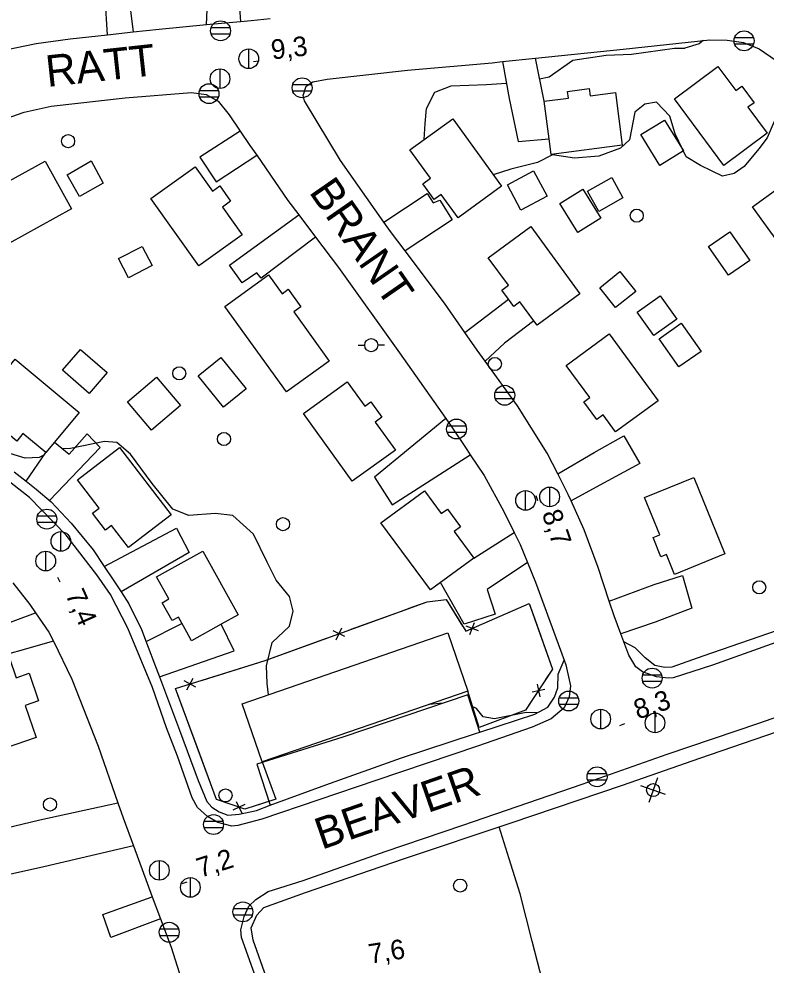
# Model space of a CAD drawing. Extents: x 646142 to 649934, y 5874075 to 5876351.
# Drawn here: x 647024.5 to 647138.5, y 5874542.2 to 5874686.7 of the extents above; entities that cross this region are included whole.
import ezdxf

# ---------------------------------------------------------------- set-up
doc = ezdxf.new("R2010")
doc.units = 0
for name, color, linetype in [('Niveau 1', 7, 'Continuous'), ('Niveau 15', 7, 'Continuous'), ('Niveau 19', 7, 'Continuous'), ('Niveau 2', 7, 'Continuous'), ('Niveau 21', 7, 'Continuous'), ('Niveau 22', 7, 'Continuous'), ('Niveau 3', 7, 'Continuous'), ('Niveau 31', 7, 'Continuous'), ('Niveau 36', 7, 'Continuous'), ('Niveau 37', 7, 'Continuous'), ('Niveau 52', 7, 'Continuous')]:
    doc.layers.add(name, color=color, linetype=linetype)

msp = doc.modelspace()

# ---------------------------------------------------------------- linework, layer by layer
at = {"layer": 'Niveau 1'}
for points in [[(647103.95, 5874677.5), (647105.41, 5874677.83), (647109.03, 5874680.39), (647114.12, 5874681.15), (647117.99, 5874681.29), (647124.52, 5874682.22), (647124.52, 5874682.22), (647126.14, 5874682.19)], [(647128.91, 5874683.35), (647128.31, 5874682.87), (647126.14, 5874682.19)], [(647086.31, 5874668.23), (647086.46, 5874670.7), (647086.68, 5874673), (647087.98, 5874675.49), (647090.45, 5874676.45), (647095.83, 5874676.65), (647098.89, 5874676.84)], [(647144.51, 5874674.55), (647142.39, 5874673.45), (647139.75, 5874671.02), (647138.71, 5874668.52), (647137.41, 5874666.81), (647135.2, 5874664.13), (647133.66, 5874663.04), (647131.85, 5874662.68), (647128.49, 5874664.29), (647126.33, 5874665.6), (647124.63, 5874669.12), (647123.84, 5874671.8), (647121.78, 5874673.94), (647119.99, 5874673.67), (647118.47, 5874672.41), (647117.69, 5874668.21), (647116.29, 5874666.93), (647112.97, 5874665.73), (647109.29, 5874665.43), (647105.94, 5874665.92), (647103.61, 5874664.74), (647099.57, 5874663.72), (647096.86, 5874662.86)]]:
    msp.add_lwpolyline(points, dxfattribs=at)
at = {"layer": 'Niveau 19'}
for points in [[(647038.01, 5874684.21), (647037.65, 5874690.03), (647037.21, 5874693.96), (647038.38, 5874695.22), (647039.64, 5874695.26), (647040.58, 5874695.28), (647041.17, 5874690.89), (647041.92, 5874684.62)], [(647053.1, 5874685.74), (647053.29, 5874690.55), (647053.33, 5874694.29), (647057.73, 5874694.41), (647058.28, 5874686.24)], [(647098.28, 5874680.14), (647099.32, 5874674.5), (647100.67, 5874667.95), (647105.39, 5874668.35)], [(647104.65, 5874674.1), (647103.3, 5874680.66)], [(647058.25, 5874669.55), (647052.08, 5874665.54), (647054.6, 5874661.77), (647060.77, 5874665.87)], [(647080.19, 5874655.63), (647086.79, 5874660.01), (647087.72, 5874658.57), (647088.73, 5874659), (647090.6, 5874656), (647083.42, 5874651.24)], [(647069.73, 5874653.36), (647061.43, 5874647.08), (647060.81, 5874647.89), (647058.53, 5874646.38), (647056.59, 5874649.06), (647067.18, 5874656.76)], [(647092.53, 5874638.8), (647097.01, 5874642.2), (647099.21, 5874643.86)], [(647103.07, 5874640.57), (647098.6, 5874637.18), (647095.65, 5874634.39)], [(647089.63, 5874625.64), (647078.76, 5874616.69), (647081.43, 5874612.47), (647093.36, 5874620.13)], [(647029.88, 5874622.02), (647032.12, 5874620.21), (647034.88, 5874623.29), (647036.88, 5874621.23), (647029.13, 5874613.12)], [(647106.72, 5874617.19), (647112.26, 5874620.45), (647116.8, 5874623.03), (647119.24, 5874618.79), (647113.13, 5874615.5), (647108.75, 5874613.09)], [(647025.56, 5874616.07), (647028.57, 5874620.45)], [(647037.48, 5874603.08), (647048.52, 5874608.89), (647050.45, 5874605.18), (647040.07, 5874599.17)], [(647093.9, 5874604.32), (647100.08, 5874608.24)], [(647102.09, 5874603.67), (647095.93, 5874599.54), (647097.17, 5874595.79), (647092.42, 5874594.23), (647088.83, 5874600.59)], [(647114.59, 5874597.74), (647121.46, 5874600.29), (647125.76, 5874601.69), (647127.21, 5874596.67), (647121.59, 5874594.57), (647116.36, 5874592.76)], [(647029.73, 5874591.67), (647018.25, 5874588.39), (647016.99, 5874592.27), (647027.02, 5874596)], [(647043.87, 5874591.62), (647049.36, 5874594.34)], [(647045.91, 5874586.2), (647057.33, 5874590.17), (647055.36, 5874594.26)], [(647094.85, 5874577.77), (647092.99, 5874583.47), (647073.94, 5874577.01), (647060.8, 5874572.9), (647062.84, 5874566.6)], [(647104.78, 5874538.16), (647102.81, 5874545.84), (647100.98, 5874553.1), (647099.33, 5874558.42), (647097.79, 5874563.3)], [(647046.08, 5874549.25), (647038.52, 5874546.41), (647037.3, 5874549.94), (647044.83, 5874552.63)]]:
    msp.add_lwpolyline(points, dxfattribs=at)
at = {"layer": 'Niveau 2'}
for points in [[(647028.29, 5874620.04), (647027.54, 5874619.68), (647025.43, 5874619.59), (647023.07, 5874620.3), (647016.58, 5874624.71), (647015.81, 5874625.98), (647016.28, 5874627.85), (647017.85, 5874631.06), (647017.77, 5874631.18)], [(647062.56, 5874583.46), (647062.39, 5874585.21), (647062.25, 5874587.9), (647063.14, 5874591.46), (647065.78, 5874593.95), (647066.32, 5874596.24), (647065.75, 5874598.47), (647063.74, 5874600.98), (647062.35, 5874603.72), (647060.29, 5874607.99), (647057.13, 5874610.85), (647054.44, 5874611.17), (647050.42, 5874610.83), (647047.97, 5874611.82), (647044.82, 5874615.74), (647041.5, 5874620.23), (647039.44, 5874621.97), (647037.54, 5874622.14), (647032.35, 5874621.09), (647031.13, 5874621.01)], [(647089.23, 5874582.19), (647087.06, 5874582)], [(647103.55, 5874580.69), (647101.91, 5874580.74), (647097.06, 5874579.79), (647095.32, 5874580.09), (647094.31, 5874581.4), (647093.55, 5874581.75)]]:
    msp.add_lwpolyline(points, dxfattribs=at)
at = {"layer": 'Niveau 21'}
for points in [[(647062.84, 5874686.68), (647059.93, 5874686.4), (647058.28, 5874686.24), (647053.1, 5874685.74), (647045.88, 5874685.04), (647041.92, 5874684.62), (647038.01, 5874684.21), (647032.29, 5874683.6), (647027.12, 5874682.84), (647022.44, 5874681.88)], [(647110.73, 5874608.65), (647108.75, 5874613.09), (647108.31, 5874614.06), (647106.72, 5874617.19), (647105.12, 5874620.35), (647100.58, 5874627.58), (647095.65, 5874634.39), (647094.42, 5874636.08), (647092.53, 5874638.8), (647089.42, 5874643.28), (647083.42, 5874651.24), (647081.2, 5874654.19), (647080.19, 5874655.63), (647073.58, 5874665.03), (647068.06, 5874674.17), (647067.88, 5874674.97), (647068.34, 5874676.41), (647069.33, 5874677.07), (647071.5, 5874677.48), (647083.81, 5874678.82), (647096.71, 5874679.97), (647098.28, 5874680.14), (647103.3, 5874680.66), (647116.72, 5874682.05), (647129.93, 5874683.46), (647132.6, 5874683.44), (647135.06, 5874683.05), (647137.46, 5874682.08), (647140.04, 5874680.3)], [(647020.42, 5874670.75), (647025.28, 5874672.42), (647029.39, 5874673.34), (647040.67, 5874674.6), (647050.83, 5874675.41), (647053.06, 5874675.12), (647054.89, 5874674.1), (647056.57, 5874672.02), (647058.25, 5874669.55)], [(647058.25, 5874669.55), (647059.74, 5874667.36), (647060.77, 5874665.87), (647065.54, 5874658.95), (647067.2, 5874656.75), (647069.73, 5874653.36), (647073.24, 5874648.7), (647082.56, 5874635.66), (647089.63, 5874625.64), (647090.44, 5874624.49), (647092.82, 5874620.94), (647093.36, 5874620.13), (647095.47, 5874616.95), (647098.48, 5874611.47), (647100.08, 5874608.24), (647100.99, 5874606.41), (647102.09, 5874603.67), (647103.32, 5874600.64), (647107.69, 5874588.78), (647107.96, 5874588.04), (647108.69, 5874584.82), (647108.48, 5874583.17), (647107.69, 5874581.47), (647105.74, 5874579.79), (647102.82, 5874578.5), (647094.46, 5874575.6), (647078.97, 5874570.36), (647061.55, 5874564.49), (647057.91, 5874563.49), (647056.99, 5874563.42), (647054.85, 5874563.95), (647053.26, 5874564.87), (647051.75, 5874566.27), (647050.93, 5874567.73), (647048.66, 5874574.1), (647047.02, 5874578.42)], [(647047.02, 5874578.42), (647044.88, 5874584.57), (647041.11, 5874593.63), (647038.47, 5874598.8), (647036.36, 5874601.8), (647031.67, 5874607.86), (647026.08, 5874613.61), (647022.1, 5874616.68)], [(647145.56, 5874593.42), (647130.35, 5874587.97), (647124.35, 5874586.08), (647123.55, 5874586.02), (647121.79, 5874586.23), (647119.64, 5874586.99), (647118.65, 5874587.72), (647117.57, 5874589.51), (647116.82, 5874591.53), (647116.36, 5874592.76), (647115.33, 5874595.52), (647114.59, 5874597.74), (647112.87, 5874602.92), (647110.73, 5874608.65)], [(647023.56, 5874600.56), (647026.15, 5874597.26), (647027.02, 5874596), (647029.06, 5874593.04), (647029.73, 5874591.67), (647032.57, 5874585.83), (647036.55, 5874575.62), (647039.56, 5874566.98), (647040.36, 5874564.69), (647041.95, 5874560.4), (647044.83, 5874552.63), (647046.08, 5874549.25), (647047.69, 5874544.91), (647051.75, 5874532.21)], [(647061.91, 5874536.73), (647058.44, 5874546.4), (647058.34, 5874547.56), (647058.87, 5874549.6), (647059.56, 5874551.17), (647060.63, 5874552.2), (647062.51, 5874553.41), (647067.84, 5874555.13), (647080.38, 5874559.54), (647092.25, 5874563.55), (647110.44, 5874569.83), (647123.41, 5874574.39), (647137.41, 5874579.16), (647147.9, 5874582.81)]]:
    msp.add_lwpolyline(points, dxfattribs=at)
at = {"layer": 'Niveau 22'}
for points in [[(647182.64, 5874625.85), (647184.67, 5874623.68), (647186.21, 5874621.82), (647186.67, 5874620.45), (647186.71, 5874618.59), (647186.14, 5874617.14), (647184.99, 5874615.65), (647181.76, 5874612.59), (647175.89, 5874608.02), (647170.26, 5874604.65), (647165.87, 5874602.5), (647164.24, 5874601.71), (647161.97, 5874600.92), (647153.2, 5874597.89), (647141.71, 5874593.81), (647128.85, 5874589.38), (647124.12, 5874587.71), (647123.08, 5874587.62), (647121.54, 5874587.96), (647120.05, 5874589.13), (647118.54, 5874590.64), (647116.82, 5874591.53)], [(647023.76, 5874617.49), (647025.56, 5874616.07), (647027.12, 5874614.84), (647029.38, 5874612.91), (647032.44, 5874609.65), (647035.8, 5874605.59), (647037.48, 5874603.08), (647038.85, 5874601.04), (647040.07, 5874599.17), (647041.25, 5874597.37), (647043.2, 5874593.43), (647044.2, 5874590.74), (647045.15, 5874588.2), (647045.91, 5874586.2), (647049, 5874578.09), (647051.85, 5874570.36), (647053.16, 5874567.19), (647053.93, 5874566.32), (647055.04, 5874565.59), (647056.36, 5874565.11), (647058.09, 5874565.25), (647060.72, 5874565.81), (647062.84, 5874566.6), (647071.33, 5874569.72), (647082.85, 5874573.82), (647094.16, 5874577.55), (647094.85, 5874577.77), (647103.21, 5874580.5), (647105.21, 5874581.6), (647106.25, 5874583.09), (647106.71, 5874584.53), (647106.77, 5874586.64), (647107.69, 5874588.78)], [(647063.95, 5874535.54), (647060.22, 5874546.01), (647059.92, 5874547.87), (647060.79, 5874549.84), (647061.86, 5874551), (647068.23, 5874553.28), (647083.17, 5874558.4), (647099.6, 5874563.9), (647116.58, 5874569.69), (647128.42, 5874573.8), (647145.16, 5874579.56)]]:
    msp.add_lwpolyline(points, dxfattribs=at)
at = {"layer": 'Niveau 3'}
for p, q in [((647060.27, 5874680.16), (647061.06, 5874680.25)), ((647103.36, 5874613.91), (647103.62, 5874613.15)), ((647030.38, 5874601.44), (647030.7, 5874600.71)), ((647116.18, 5874578.8), (647116.94, 5874579.06)), ((647049.41, 5874554.67), (647050.17, 5874554.92))]:
    msp.add_line(p, q, dxfattribs=at)
at = {"layer": 'Niveau 31'}
for points in [[(647132.06, 5874664.31), (647124.52, 5874674.46), (647131.18, 5874679.4), (647133.9, 5874675.74), (647134.81, 5874676.41), (647136.69, 5874673.87), (647135.76, 5874673.19), (647138.7, 5874669.24), (647132.06, 5874664.31)], [(647116.56, 5874667.37), (647105.7, 5874665.97), (647105.39, 5874668.35), (647104.65, 5874674.1), (647108.34, 5874674.57), (647108.21, 5874675.6), (647111.52, 5874676.02), (647111.65, 5874674.94), (647115.52, 5874675.44), (647116.56, 5874667.37)], [(647090.69, 5874671.4), (647098.12, 5874661.11), (647091.5, 5874656.32), (647088.93, 5874659.88), (647087.86, 5874659.11), (647086.13, 5874661.51), (647087.29, 5874662.35), (647084.16, 5874666.67), (647090.69, 5874671.4)], [(647123.03, 5874671.23), (647125.91, 5874666.51), (647122.3, 5874664.31), (647119.42, 5874669.03), (647123.03, 5874671.23)], [(647032.49, 5874657.65), (647022.91, 5874652.39), (647018.9, 5874659.69), (647028.48, 5874664.95), (647032.49, 5874657.65)], [(647035.48, 5874664.98), (647037.35, 5874661.57), (647033.72, 5874659.54), (647031.86, 5874662.85), (647035.48, 5874664.98), (647035.48, 5874664.98)], [(647051.92, 5874648.96), (647044.59, 5874659.26), (647051.36, 5874664.07), (647054, 5874660.36), (647055.13, 5874661.16), (647056.79, 5874658.82), (647055.54, 5874657.94), (647058.57, 5874653.69), (647051.92, 5874648.96)], [(647099.04, 5874661.32), (647103.03, 5874663.45), (647105.08, 5874659.59), (647101.09, 5874657.46), (647099.04, 5874661.32)], [(647111.26, 5874660.38), (647114.97, 5874662.43), (647116.68, 5874659.33), (647112.97, 5874657.28), (647111.26, 5874660.38)], [(647143.75, 5874647.86), (647136.45, 5874657.97), (647143.13, 5874662.8), (647145.7, 5874659.23), (647146.54, 5874659.84), (647148.28, 5874657.43), (647147.39, 5874656.79), (647150.38, 5874652.65), (647143.75, 5874647.86)], [(647110.54, 5874660.67), (647113.28, 5874656.23), (647109.77, 5874654.06), (647107.03, 5874658.5), (647110.54, 5874660.67)], [(647102.62, 5874654.95), (647110.11, 5874644.67), (647103.56, 5874639.9), (647103.07, 5874640.57), (647100.95, 5874643.48), (647100, 5874642.78), (647099.21, 5874643.86), (647098.19, 5874645.26), (647099.19, 5874645.99), (647096.11, 5874650.21), (647102.62, 5874654.95)], [(647133, 5874654.15), (647136.02, 5874649.79), (647132.77, 5874647.54), (647129.75, 5874651.9), (647133, 5874654.15)], [(647039.69, 5874650.08), (647043.3, 5874651.94), (647044.82, 5874649.01), (647041.2, 5874647.14), (647039.69, 5874650.08)], [(647065.31, 5874629.71), (647055.9, 5874642.76), (647062.59, 5874647.58), (647064.66, 5874644.71), (647065.59, 5874645.38), (647067.51, 5874642.72), (647066.41, 5874641.93), (647071.83, 5874634.42), (647065.31, 5874629.71)], [(647113.12, 5874645.61), (647116.21, 5874648.08), (647118.62, 5874645.06), (647115.52, 5874642.59), (647113.12, 5874645.61)], [(647118.86, 5874641.88), (647122.36, 5874644.38), (647124.91, 5874640.8), (647121.41, 5874638.31), (647118.86, 5874641.88)], [(647125.58, 5874640.2), (647128.6, 5874635.9), (647125.2, 5874633.52), (647122.18, 5874637.82), (647125.58, 5874640.2)], [(647114.55, 5874638.57), (647122.03, 5874628.35), (647115.55, 5874623.6), (647113.65, 5874626.19), (647112.69, 5874625.49), (647110.71, 5874628.19), (647111.6, 5874628.84), (647107.99, 5874633.77), (647114.55, 5874638.57)], [(647033.88, 5874636.19), (647037.94, 5874632.67), (647035.17, 5874629.48), (647031.11, 5874633.01), (647033.88, 5874636.19)], [(647023.91, 5874634.72), (647033.68, 5874626.59), (647029.88, 5874622.02), (647028.57, 5874620.45), (647025.09, 5874623.34), (647024.14, 5874622.19), (647021.89, 5874624.06), (647022.76, 5874625.1), (647018.7, 5874628.47), (647023.91, 5874634.72)], [(647055.27, 5874634.95), (647059.14, 5874630.19), (647055.72, 5874627.4), (647051.85, 5874632.17), (647055.27, 5874634.95)], [(647044.7, 5874623.88), (647041.03, 5874628.2), (647045.49, 5874631.98), (647049.15, 5874627.66), (647044.7, 5874623.88)], [(647075.34, 5874616.08), (647067.89, 5874626.43), (647074.58, 5874631.25), (647077.26, 5874627.54), (647078.2, 5874628.22), (647079.89, 5874625.88), (647078.84, 5874625.12), (647081.93, 5874620.83), (647075.34, 5874616.08)], [(647039.84, 5874621.22), (647047.69, 5874610.95), (647041.18, 5874605.97), (647038.61, 5874609.33), (647037.67, 5874608.62), (647035.7, 5874611.18), (647036.73, 5874611.97), (647033.41, 5874616.3), (647039.84, 5874621.22)], [(647127.5, 5874616.63), (647132.22, 5874604.97), (647124.54, 5874601.86), (647123.32, 5874604.87), (647122.47, 5874604.52), (647121.27, 5874607.49), (647122.28, 5874607.89), (647119.97, 5874613.59), (647127.5, 5874616.63)], [(647088.83, 5874600.59), (647087.3, 5874599.47), (647079.74, 5874609.74), (647086.38, 5874614.63), (647088.95, 5874611.14), (647089.87, 5874611.82), (647091.87, 5874609.1), (647090.91, 5874608.39), (647093.9, 5874604.32), (647087.3, 5874599.47)], [(647052.56, 5874605.4), (647057.93, 5874595.69), (647055.36, 5874594.26), (647050.8, 5874591.73), (647050.09, 5874593.01), (647048.81, 5874595.33), (647047.84, 5874594.79), (647046.32, 5874597.53), (647047.36, 5874598.11), (647045.49, 5874601.48), (647052.56, 5874605.4)], [(647058.54, 5874582.08), (647089.93, 5874592.91), (647092.98, 5874584.04), (647061.6, 5874573.21), (647058.54, 5874582.08)], [(647019.37, 5874574.3), (647015.24, 5874586.4), (647023.02, 5874589.05), (647024.03, 5874586.08), (647026.03, 5874586.76), (647027.46, 5874582.55), (647025.41, 5874581.85), (647027.09, 5874576.94), (647019.37, 5874574.3)]]:
    msp.add_lwpolyline(points, dxfattribs=at)
at = {"layer": 'Niveau 36'}
for p, q in [((647056.69, 5874685.3), (647053.81, 5874685.3)), ((647053.81, 5874684.38), (647056.69, 5874684.38)), ((647136.6, 5874683.77), (647133.72, 5874683.77)), ((647133.72, 5874682.85), (647136.6, 5874682.85)), ((647059.57, 5874679.07), (647059.57, 5874682.07)), ((647055.18, 5874676.03), (647055.18, 5874679.03)), ((647069.14, 5874676.6), (647066.26, 5874676.6)), ((647054.93, 5874675.7), (647052.05, 5874675.7)), ((647066.26, 5874675.68), (647069.14, 5874675.68)), ((647052.05, 5874674.78), (647054.93, 5874674.78)), ((647076.26, 5874636.85), (647077.26, 5874636.85)), ((647080.26, 5874636.85), (647079.26, 5874636.85)), ((647100.07, 5874629.65), (647097.19, 5874629.65)), ((647097.19, 5874628.73), (647100.07, 5874628.73)), ((647092.71, 5874624.5), (647089.83, 5874624.5)), ((647089.83, 5874623.58), (647092.71, 5874623.58)), ((647101.82, 5874611.64), (647101.82, 5874614.64)), ((647105.49, 5874612.17), (647105.49, 5874615.17)), ((647030.17, 5874610.74), (647027.29, 5874610.74)), ((647027.29, 5874609.82), (647030.17, 5874609.82)), ((647030.88, 5874605.38), (647030.88, 5874608.38)), ((647028.57, 5874602.38), (647028.57, 5874605.38)), ((647122.57, 5874586.46), (647119.69, 5874586.46)), ((647119.69, 5874585.54), (647122.57, 5874585.54)), ((647109.84, 5874582.97), (647106.96, 5874582.97)), ((647106.96, 5874582.05), (647109.84, 5874582.05)), ((647113.28, 5874578.25), (647113.28, 5874581.25)), ((647121.58, 5874577.66), (647121.58, 5874580.66)), ((647114.16, 5874571.4), (647111.28, 5874571.4)), ((647111.28, 5874570.48), (647114.16, 5874570.48)), ((647123.15, 5874568.24), (647119.4, 5874569.59)), ((647121.96, 5874570.79), (647120.6, 5874567.04)), ((647055.62, 5874564.11), (647052.74, 5874564.11)), ((647052.74, 5874563.19), (647055.62, 5874563.19)), ((647045.92, 5874555.15), (647045.92, 5874558.15)), ((647050.65, 5874552.55), (647050.65, 5874555.55)), ((647060.1, 5874550.77), (647057.22, 5874550.77)), ((647057.22, 5874549.85), (647060.1, 5874549.85)), ((647048.85, 5874547.66), (647045.97, 5874547.66)), ((647045.97, 5874546.74), (647048.85, 5874546.74))]:
    msp.add_line(p, q, dxfattribs=at)
for centre, radius in [((647055.25, 5874684.85), 1.52), ((647135.16, 5874683.32), 1.52), ((647059.56, 5874680.58), 1.5), ((647055.17, 5874677.54), 1.5), ((647053.49, 5874675.25), 1.52), ((647067.7, 5874676.15), 1.52), ((647031.97, 5874668), 1), ((647118.78, 5874656.63), 1), ((647078.25, 5874636.85), 1), ((647097.11, 5874633.98), 1), ((647048.94, 5874632.55), 1), ((647098.63, 5874629.2), 1.52), ((647091.27, 5874624.05), 1.52), ((647055.77, 5874622.52), 1), ((647101.81, 5874613.15), 1.5), ((647105.48, 5874613.68), 1.5), ((647028.73, 5874610.29), 1.52), ((647064.78, 5874609.52), 1), ((647030.87, 5874606.89), 1.5), ((647028.56, 5874603.89), 1.5), ((647137.48, 5874599.88), 1), ((647121.13, 5874586.01), 1.52), ((647108.4, 5874582.52), 1.52), ((647113.27, 5874579.76), 1.5), ((647121.57, 5874579.17), 1.5), ((647112.72, 5874570.95), 1.52), ((647121.27, 5874568.92), 1), ((647056, 5874568.1), 1), ((647029.22, 5874566.71), 1), ((647054.18, 5874563.66), 1.52), ((647045.91, 5874556.66), 1.5), ((647050.64, 5874554.06), 1.5), ((647091.82, 5874554.33), 1), ((647058.66, 5874550.32), 1.52), ((647047.41, 5874547.21), 1.52)]:
    msp.add_circle(centre, radius, dxfattribs=at)
at = {"layer": 'Niveau 37'}
for points in [[(647061.6, 5874573.21), (647063.69, 5874567.54), (647058.94, 5874565.98), (647054.64, 5874567.5), (647048.36, 5874584.42), (647062.04, 5874588.69), (647082.72, 5874596.19), (647086.81, 5874597.68), (647089.68, 5874598), (647092.69, 5874593.16), (647102.37, 5874597.4), (647105.9, 5874587.39), (647101.8, 5874581.11), (647094.71, 5874578.49), (647092.98, 5874584.04)], [(647061.6, 5874573.21), (647063.69, 5874567.54), (647058.94, 5874565.98), (647054.64, 5874567.5), (647048.36, 5874584.42), (647062.04, 5874588.69), (647082.72, 5874596.19), (647086.81, 5874597.68), (647089.68, 5874598), (647092.69, 5874593.16), (647102.37, 5874597.4), (647105.9, 5874587.39), (647101.8, 5874581.11), (647094.71, 5874578.49), (647092.98, 5874584.04)], [(647061.6, 5874573.21), (647063.69, 5874567.54), (647058.94, 5874565.98), (647054.64, 5874567.5), (647048.36, 5874584.42), (647062.04, 5874588.69), (647082.72, 5874596.19), (647086.81, 5874597.68), (647089.68, 5874598), (647092.69, 5874593.16), (647102.37, 5874597.4), (647105.9, 5874587.39), (647101.8, 5874581.11), (647094.71, 5874578.49), (647092.98, 5874584.04)], [(647084.6, 5874596.88), (647086.81, 5874597.68), (647089.68, 5874598), (647092.2, 5874593.95)], [(647095.5, 5874594.39), (647102.37, 5874597.4), (647103.2, 5874595.04)], [(647075.2, 5874593.47), (647082.72, 5874596.19), (647084.6, 5874596.88)], [(647093.3, 5874592.66), (647094.03, 5874594.53)], [(647103.2, 5874595.04), (647105.9, 5874587.39), (647104.87, 5874585.81)], [(647074.23, 5874592.36), (647072.42, 5874593.21)], [(647072.9, 5874591.88), (647073.75, 5874593.69)], [(647094.6, 5874593.23), (647092.74, 5874593.96)], [(647062.04, 5874588.69), (647071.44, 5874592.1)], [(647052.5, 5874585.71), (647062.04, 5874588.69), (647062.04, 5874588.69)], [(647051.47, 5874584.65), (647049.7, 5874585.58)], [(647050.12, 5874584.23), (647051.05, 5874586.01)], [(647051.72, 5874575.36), (647048.36, 5874584.42), (647048.68, 5874584.52)], [(647094.46, 5874579.28), (647092.98, 5874584.04)], [(647102.8, 5874583.93), (647104.76, 5874584.34)], [(647103.57, 5874585.11), (647103.98, 5874583.15)], [(647102.68, 5874582.46), (647101.8, 5874581.11), (647094.71, 5874578.49), (647094.46, 5874579.28)], [(647056.16, 5874566.96), (647054.64, 5874567.5), (647051.72, 5874575.36)], [(647061.6, 5874573.21), (647063.69, 5874567.54), (647059.94, 5874566.31)], [(647058.95, 5874566.73), (647057.14, 5874565.87)], [(647057.61, 5874567.2), (647058.48, 5874565.4)]]:
    msp.add_lwpolyline(points, dxfattribs=at)
at = {"layer": 'Niveau 52'}
for points in [[(646935.16, 5874531.42), (646931.28, 5874544.59), (646954.37, 5874551.63), (646956.08, 5874553.53), (646954.66, 5874558.1), (646956.47, 5874557.31), (646958.33, 5874557.34), (646960.86, 5874557.78), (646964.01, 5874559.21), (646968.02, 5874562.82), (646973.01, 5874558.77), (646985.18, 5874562.46), (646999.79, 5874567.51), (647001.7, 5874561.34), (647002.71, 5874560.37), (647003.92, 5874559.77), (647007.07, 5874559.67), (647013.03, 5874560.86), (647027.64, 5874564.39), (647039.56, 5874566.98)], [(647041.95, 5874560.4), (647028.25, 5874557.18), (647015.68, 5874554.4), (646998.07, 5874550.38), (646983.68, 5874546.87), (646967.2, 5874541.77)]]:
    msp.add_lwpolyline(points, dxfattribs=at)

# ---------------------------------------------------------------- texts
at = {"layer": 'Niveau 15'}
for s, rotation, p in [('RATT', 6.2116, (647028.82, 5874676.28)), ('BRANT', 304.7303, (647068.65, 5874660.25)), ('BEAVER', 19.1056, (647070.69, 5874559.79))]:
    msp.add_text(s, height=4.8, rotation=rotation, dxfattribs=at).set_placement(p)
at = {"layer": 'Niveau 3'}
for s, rotation, p in [('9,3  ', 6.7057, (647063.13, 5874680.46)), ('8,7  ', 288.9485, (647104.26, 5874611.17)), ('7,4  ', 294.0946, (647031.51, 5874598.79)), ('8,3  ', 18.6164, (647118.93, 5874579.68)), ('7,2  ', 17.748, (647052.16, 5874555.51)), ('7,6  ', 8.941, (647078.08, 5874542.39))]:
    msp.add_text(s, height=3, rotation=rotation, dxfattribs=at).set_placement(p)

doc.saveas('drawing.dxf')
